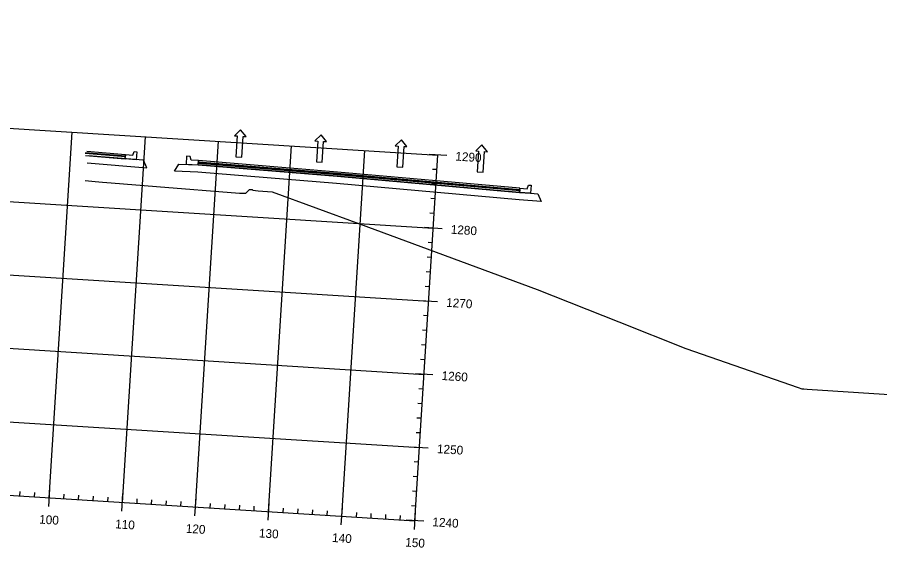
# Model space of a CAD drawing. Extents: x 658976 to 668721, y 639543 to 647196.
# Drawn here: x 662847 to 663436, y 641740 to 642102 of the extents above; entities that cross this region are included whole.
import ezdxf

# ---------------------------------------------------------------- set-up
doc = ezdxf.new("R2010")
doc.units = 0
for name, color, linetype in [('R_Axis', 7, 'Continuous'), ('R_Axis Annot', 7, 'Continuous'), ('R_Exist Surface', 7, 'Continuous'), ('R_Fin Surface', 7, 'Continuous'), ('R_Grid', 7, 'Continuous'), ('R_MOT', 7, 'Continuous'), ('R_Proposed Const Limits', 7, 'Continuous'), ('R_Sub Surface', 7, 'Continuous')]:
    doc.layers.add(name, color=color, linetype=linetype)

msp = doc.modelspace()

# ---------------------------------------------------------------- linework, layer by layer
for points in [[(662921.01, 642008.54), (662926, 642008.12), (662926.98, 642010.57), (662928.65, 642010.46), (662928.31, 642005.01), (662920.83, 642005.63)], [(662970.85, 642004.41), (662965.86, 642004.62), (662965.18, 642007.17), (662962.69, 642007.32), (662962.34, 642001.85), (662970.67, 642001.5)], [(663190.11, 641985.6), (663195.09, 641985.18), (663196.08, 641987.63), (663197.74, 641987.52), (663197.4, 641982.07), (663189.92, 641982.69)]]:
    msp.add_lwpolyline(points, close=True)
at = {"layer": 'R_Axis'}
for p, q in [((663118.48, 641758.67), (663134.15, 642008.18)), ((663140.14, 642007.8), (663128.16, 642008.55)), ((663133.52, 641998.2), (663130.53, 641998.38)), ((663132.9, 641988.22), (663129.9, 641988.4)), ((663132.27, 641978.23), (663129.28, 641978.42)), ((663131.64, 641968.25), (663128.65, 641968.44)), ((663137, 641957.9), (663125.03, 641958.65)), ((663130.39, 641948.29), (663127.4, 641948.48)), ((663129.76, 641938.31), (663126.77, 641938.5)), ((663129.14, 641928.33), (663126.14, 641928.52)), ((663128.51, 641918.35), (663125.52, 641918.54)), ((663133.87, 641908), (663121.89, 641908.75)), ((663127.26, 641898.39), (663124.26, 641898.58)), ((663126.63, 641888.41), (663123.63, 641888.6)), ((663126, 641878.43), (663123.01, 641878.62)), ((663125.38, 641868.45), (663122.38, 641868.64)), ((663130.74, 641858.09), (663118.76, 641858.85)), ((661621.43, 641852.69), (663118.48, 641758.67)), ((663124.12, 641848.49), (663121.13, 641848.68)), ((663123.49, 641838.51), (663120.5, 641838.7)), ((663122.87, 641828.53), (663119.87, 641828.72)), ((663122.24, 641818.55), (663119.25, 641818.74)), ((663127.6, 641808.19), (663115.63, 641808.95)), ((663120.99, 641798.59), (663117.99, 641798.78)), ((663120.36, 641788.61), (663117.37, 641788.8)), ((662849.01, 641775.59), (662849.2, 641778.59)), ((662868.6, 641768.35), (662869.35, 641780.33)), ((663119.73, 641778.63), (663116.74, 641778.82)), ((662858.99, 641774.96), (662859.18, 641777.96)), ((662878.95, 641773.71), (662879.14, 641776.7)), ((662888.93, 641773.08), (662889.12, 641776.08)), ((662898.91, 641772.46), (662899.1, 641775.45)), ((662908.89, 641771.83), (662909.08, 641774.82)), ((662918.5, 641765.22), (662919.25, 641777.19)), ((662928.85, 641770.58), (662929.04, 641773.57)), ((662938.83, 641769.95), (662939.02, 641772.94)), ((662968.4, 641762.08), (662969.15, 641774.06)), ((662948.81, 641769.32), (662949, 641772.32)), ((662958.79, 641768.7), (662958.98, 641771.69)), ((662978.76, 641767.44), (662978.94, 641770.44)), ((662988.74, 641766.82), (662988.92, 641769.81)), ((662998.72, 641766.19), (662998.9, 641769.18)), ((663008.7, 641765.56), (663008.88, 641768.56)), ((663018.3, 641758.95), (663019.05, 641770.92)), ((663028.66, 641764.31), (663028.85, 641767.3)), ((663038.64, 641763.68), (663038.83, 641766.68)), ((663068.2, 641755.81), (663068.95, 641767.79)), ((663119.11, 641768.65), (663116.11, 641768.84)), ((663048.62, 641763.06), (663048.81, 641766.05)), ((663058.6, 641762.43), (663058.79, 641765.42)), ((663078.56, 641761.17), (663078.75, 641764.17)), ((663088.54, 641760.55), (663088.73, 641763.54)), ((663098.52, 641759.92), (663098.71, 641762.92)), ((663108.5, 641759.29), (663108.69, 641762.29)), ((663118.1, 641752.68), (663118.86, 641764.66)), ((663124.47, 641758.29), (663112.49, 641759.04))]:
    msp.add_line(p, q, dxfattribs=at)
at = {"layer": 'R_Exist Surface'}
msp.add_lwpolyline([(662893.39, 641990.76), (662900.41, 641990.19), (662905.36, 641989.78), (662911.28, 641989.29), (662942.23, 641986.75), (662998.84, 641982.05), (663001.56, 641982.07), (663003.04, 641982.08), (663003.72, 641982.78), (663005.66, 641984.69), (663006.07, 641984.67), (663007.09, 641984.67), (663007.33, 641984.58), (663007.89, 641984.18), (663011.44, 641983.84), (663021.03, 641983.09), (663080.69, 641961.18), (663201.95, 641916.49), (663257.54, 641894.3), (663303.43, 641876.09), (663379.94, 641849.61), (663382.43, 641848.71), (663383.77, 641848.63), (663386.07, 641848.45), (663498.15, 641841.14)], dxfattribs=at)
at = {"layer": 'R_Fin Surface'}
msp.add_lwpolyline([(662893.67, 642007.88), (662920.83, 642005.63), (662920.91, 642006.88), (662893.39, 642009.16)], dxfattribs=at)
for points in [[(662970.75, 642002.74), (663065.44, 641994.89), (663190, 641983.93), (663189.92, 641982.69), (663065.36, 641993.65), (662970.67, 642001.5)], [(662970.8, 642003.57), (663065.49, 641995.72), (663190.05, 641984.77), (663190, 641983.93), (663065.44, 641994.89), (662970.75, 642002.74)]]:
    msp.add_lwpolyline(points, close=True, dxfattribs=at)
at = {"layer": 'R_Grid'}
for p, q in [((661637.1, 642102.2), (663134.15, 642008.18)), ((661633.97, 642052.3), (663131.02, 641958.27)), ((662868.97, 641774.34), (662884.64, 642023.85)), ((662918.87, 641771.2), (662934.54, 642020.71)), ((662968.78, 641768.07), (662984.45, 642017.58)), ((663018.68, 641764.94), (663034.35, 642014.44)), ((663068.58, 641761.8), (663084.25, 642011.31)), ((663118.48, 641758.67), (663134.15, 642008.18)), ((661630.83, 642002.39), (663127.88, 641908.37)), ((661627.7, 641952.49), (663124.75, 641858.47)), ((661624.56, 641902.59), (663121.61, 641808.57)), ((661621.43, 641852.69), (663118.48, 641758.67))]:
    msp.add_line(p, q, dxfattribs=at)
at = {"layer": 'R_MOT'}
for p, q in [((662999.53, 642025.44), (662995.26, 642021.32)), ((662995.26, 642021.32), (662997.26, 642021.19)), ((662997.26, 642021.19), (662996.37, 642007.01)), ((663003.25, 642020.81), (662999.53, 642025.44)), ((663000.36, 642006.76), (663001.25, 642020.94)), ((663001.25, 642020.94), (663003.25, 642020.81)), ((663054.42, 642022), (663050.15, 642017.87)), ((663058.14, 642017.37), (663054.42, 642022)), ((663050.15, 642017.87), (663052.15, 642017.74)), ((663052.15, 642017.74), (663051.26, 642003.57)), ((663055.25, 642003.32), (663056.14, 642017.49)), ((663056.14, 642017.49), (663058.14, 642017.37)), ((663109.31, 642018.55), (663105.05, 642014.42)), ((663105.05, 642014.42), (663107.04, 642014.3)), ((663107.04, 642014.3), (663106.15, 642000.12)), ((663113.03, 642013.92), (663109.31, 642018.55)), ((663110.14, 641999.87), (663111.03, 642014.04)), ((663111.03, 642014.04), (663113.03, 642013.92)), ((663164.2, 642015.1), (663159.94, 642010.97)), ((663167.92, 642010.47), (663164.2, 642015.1)), ((663159.94, 642010.97), (663161.93, 642010.85)), ((663161.93, 642010.85), (663161.04, 641996.67)), ((663165.03, 641996.42), (663165.93, 642010.6)), ((663165.93, 642010.6), (663167.92, 642010.47)), ((662996.37, 642007.01), (663000.36, 642006.76)), ((663051.26, 642003.57), (663055.25, 642003.32)), ((663106.15, 642000.12), (663110.14, 641999.87)), ((663161.04, 641996.67), (663165.03, 641996.42))]:
    msp.add_line(p, q, dxfattribs=at)
at = {"layer": 'R_Proposed Const Limits'}
for p, q in [((662893.79, 642009.96), (662920.96, 642007.7)), ((662894.56, 642010.73), (662921.01, 642008.54)), ((662921.01, 642008.54), (662920.96, 642007.7))]:
    msp.add_line(p, q, dxfattribs=at)
msp.add_lwpolyline([(663190.05, 641984.77), (663190.11, 641985.6), (663065.55, 641996.56), (662970.85, 642004.41), (662970.8, 642003.57), (663065.49, 641995.72)], close=True, dxfattribs=at)
at = {"layer": 'R_Sub Surface'}
msp.add_lwpolyline([(662894.93, 642002.76), (662935.49, 641999.4), (662933.29, 642004.6), (662895.44, 642007.73)], dxfattribs=at)
msp.add_lwpolyline([(662970.67, 642001.5), (663065.36, 641993.65), (663189.92, 641982.69), (663197.4, 641982.07), (663202.38, 641981.65), (663204.58, 641976.46), (663189.61, 641977.7), (663065.05, 641988.65), (662970.34, 641996.51), (662954.51, 641997.18), (662957.35, 642002.06)], close=True, dxfattribs=at)

# ---------------------------------------------------------------- texts
at = {"layer": 'R_Axis Annot'}
for s, p in [('1290', (663145.94, 642004.43)), ('1280', (663142.8, 641954.53)), ('1270', (663139.67, 641904.63)), ('1260', (663136.54, 641854.72)), ('1250', (663133.4, 641804.82)), ('100', (662861.97, 641756.74)), ('1240', (663130.27, 641754.92)), ('110', (662913.81, 641753.49)), ('120', (662962.01, 641750.46)), ('130', (663011.92, 641747.32)), ('140', (663061.82, 641744.19)), ('150', (663111.72, 641741.06))]:
    msp.add_text(s, height=6, rotation=356.4063, dxfattribs=at).set_placement(p)

doc.saveas('drawing.dxf')
